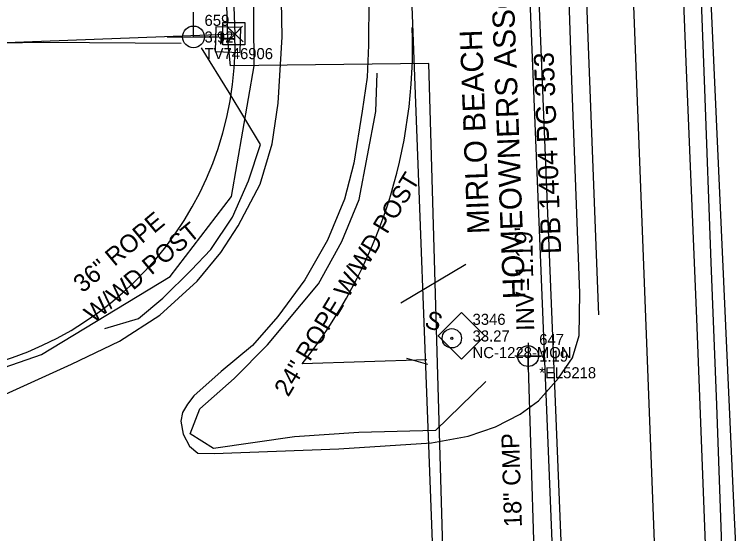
# Model space of a CAD drawing. Extents: x 3040896 to 3051146, y 687568 to 732976.
# Drawn here: x 3050269.7 to 3050432.3, y 693111.1 to 693228.1 of the extents above; entities that cross this region are included whole.
import ezdxf

# ---------------------------------------------------------------- set-up
doc = ezdxf.new("R2010")
doc.units = 0
for name, color, linetype in [('CTL Supplemental Horizontal and Vertical CELL', 7, 'Continuous'), ('CTL Supplemental Horizontal and Vertical Cogo Comment', 7, 'Continuous'), ('CTL Supplemental Horizontal and Vertical Cogo Elevation', 7, 'Continuous'), ('CTL Supplemental Horizontal and Vertical Cogo Number', 7, 'Continuous'), ('Exist Building Text', 7, 'Continuous'), ('Exist Horizontal Alignment', 7, 'Continuous'), ('Exist Other Culture Area Outline Text', 7, 'Continuous'), ('Exist Other Culture Fence Line', 7, 'Continuous'), ('Exist Other Culture Fence Line Text', 7, 'Continuous'), ('Exist Other Culture Located Object CELL', 7, 'Continuous'), ('Exist Other Culture Sign CELL', 7, 'Continuous'), ('Exist Property Corner CELL', 7, 'Continuous'), ('Exist Property Deed Book Text', 7, 'Continuous'), ('Exist Property Line', 7, 'Continuous'), ('Exist Property Owner Text', 7, 'Continuous'), ('Exist Right of Way Line', 7, 'Continuous'), ('Exist Roads EOP', 7, 'Continuous'), ('Exist Roads EOT', 7, 'Continuous'), ('Exist Structure Minor Pipes CMP 18 Inch', 7, 'Continuous'), ('Exist Structure Minor Pipes CMP 18 Inch Cogo Comment', 7, 'Continuous'), ('Exist Structure Minor Pipes CMP 18 Inch Cogo Elevation', 7, 'Continuous'), ('Exist Structure Minor Pipes CMP 18 Inch Cogo Number', 7, 'Continuous'), ('Exist Structure Minor Pipes CMP 18 Inch Cogo Point CELL', 7, 'Continuous'), ('Exist Structure Minor Pipes CMP 18 Inch Invert', 7, 'Continuous'), ('Exist Structure Minor Pipes CMP 18 Inch Text', 7, 'Continuous'), ('Exist Utilities Power Joint Use Telephone CELL', 7, 'Continuous'), ('Exist Utilities Power Joint Use Telephone Cogo Comment', 7, 'Continuous'), ('Exist Utilities Power Joint Use Telephone Cogo Elevation', 7, 'Continuous'), ('Exist Utilities Power Joint Use Telephone Cogo Number', 7, 'Continuous'), ('Exist Utilities Power UG Cable SUE', 7, 'Continuous'), ('Exist Utilities Telephone Pedestal CELL', 7, 'Continuous'), ('Exist Utilities Telephone UG Cable', 7, 'Continuous'), ('Exist Utilities Telephone UG Conduit SUE', 7, 'Continuous'), ('Exist Utilities Water UG Line SUE', 7, 'Continuous'), ('Scratch_Level_1', 7, 'Continuous')]:
    doc.layers.add(name, color=color, linetype=linetype)

# ---------------------------------------------------------------- blocks, each defined once
blk = doc.blocks.new('EXIST UTILITIES POWER JOINT USE TELEPHONE')
at = {"layer": 'Exist Utilities Power Joint Use Telephone CELL'}
blk.add_line((0, 0), (0, 0), dxfattribs=at)
blk.add_lwpolyline([(-0.1188, 0), (0.108, -0.0008), (0, -0.0004), (0, 0.1125)], dxfattribs=at)
blk.add_circle((0, 0.0001), 0.049, dxfattribs=at)

msp = doc.modelspace()

# ---------------------------------------------------------------- linework, layer by layer
at = {"layer": 'CTL Supplemental Horizontal and Vertical CELL'}
msp.add_line((3050370.48, 693155.63), (3050370.48, 693155.63), dxfattribs=at)
msp.add_lwpolyline([(3050365.26, 693155.65), (3050370.5, 693160.89), (3050375.75, 693155.64), (3050370.51, 693150.4)], close=True, dxfattribs=at)
at = {"layer": 'Exist Horizontal Alignment'}
msp.add_line((3050435.69, 692539.99), (3050358.72, 694557.48), dxfattribs=at)
at = {"layer": 'Exist Other Culture Fence Line'}
for points in [[(3050290.11, 693157.3), (3050297.64, 693159.57), (3050303.19, 693164.17), (3050309.56, 693170.44), (3050313.95, 693175.15), (3050318.88, 693182.44), (3050322.45, 693190.56), (3050325.18, 693198.76), (3050318.12, 693210.54), (3050311.86, 693220.59)], [(3050375.98, 693145.34), (3050364.64, 693134.31), (3050347.33, 693133.84), (3050332.87, 693132.86), (3050314.56, 693130.29), (3050309.36, 693133.57), (3050311.53, 693139.22), (3050319.25, 693146.01), (3050326.75, 693153.64), (3050338.28, 693167.38), (3050343.51, 693176.89), (3050347.45, 693186.37), (3050351.2, 693206.22), (3050351.5, 693214.86)]]:
    msp.add_lwpolyline(points, dxfattribs=at)
at = {"layer": 'Exist Other Culture Located Object CELL'}
for radius in [2.18, 0.24]:
    msp.add_circle((3050368.3, 693155.1), radius, dxfattribs=at)
at = {"layer": 'Exist Other Culture Sign CELL'}
msp.add_line((3050362.9, 693149.18), (3050358.16, 693150.58), dxfattribs=at)
at = {"layer": 'Exist Property Corner CELL'}
msp.add_line((3050319.42, 693223.66), (3050319.42, 693223.66), dxfattribs=at)
msp.add_lwpolyline([(3050317.72, 693221.83), (3050321.12, 693225.49), (3050319.42, 693223.66), (3050317.58, 693225.36), (3050321.25, 693221.96)], dxfattribs=at)
at = {"layer": 'Exist Property Deed Book Text'}
msp.add_lwpolyline([(3050356.82, 693163.11), (3050371.47, 693171.78)], dxfattribs=at)
at = {"layer": 'Exist Property Line'}
msp.add_line((3050319.42, 693223.66), (3049997.19, 693211.39), dxfattribs=at)
at = {"layer": 'Exist Right of Way Line'}
for p, q in [((3050385.73, 692538.09), (3050308.75, 694555.57)), ((3050304.22, 693622.91), (3050319.42, 693223.66)), ((3050362.65, 693150.22), (3050334.57, 693149.34))]:
    msp.add_line(p, q, dxfattribs=at)
for centre, radius, start, end in [((3050244.46, 693220.81), 115.01, 321.5799, 2.18), ((3050244.44, 693221.56), 75.01, 272.18, 1.606)]:
    msp.add_arc(centre, radius, start, end, dxfattribs=at)
at = {"layer": 'Exist Roads EOP'}
for points in [[(3050420.17, 693342.6), (3050422.25, 693293.08), (3050423.79, 693251.06), (3050425.27, 693211.23), (3050426.66, 693172.17), (3050427.93, 693140.12), (3050429.73, 693089.28), (3050430.26, 693081.1), (3050432.83, 693072.5)], [(3050349.58, 693231.79), (3050349.52, 693221.14), (3050349.19, 693213.95), (3050348.13, 693206.28), (3050346.24, 693194.6), (3050344.14, 693186.48), (3050340.28, 693177.22), (3050335.17, 693168.28), (3050329.07, 693159.99), (3050323.35, 693153.51), (3050316.33, 693147.63), (3050310.18, 693142.14), (3050308.72, 693140.24), (3050307.63, 693138.35), (3050307.2, 693136.44), (3050307.73, 693133.52), (3050309.21, 693130.8), (3050311.08, 693129.24), (3050314.7, 693129.16), (3050342.85, 693130.2), (3050363.75, 693131.55), (3050372.01, 693133.02), (3050378.18, 693135.16), (3050383.74, 693137.98), (3050387.87, 693141.02), (3050392.37, 693146.1), (3050395.49, 693150.67), (3050397, 693155.75), (3050397.18, 693165.25), (3050395.37, 693213.18), (3050393.37, 693272.01)], [(3050092.16, 693122.83), (3050118.02, 693123.88), (3050142.21, 693124.73), (3050165.18, 693125.76), (3050191.77, 693126.23), (3050217, 693126.81), (3050227.02, 693127.47), (3050232.14, 693128.22), (3050238.3, 693130.1), (3050247.85, 693134.19), (3050265.17, 693141.41), (3050282.6, 693149.24), (3050293.41, 693154.49), (3050302.51, 693160.33), (3050310.9, 693167.99), (3050316.23, 693174.44), (3050320.18, 693180.46), (3050325.13, 693189.88), (3050327.82, 693198.91), (3050329.16, 693208.09), (3050330.06, 693223.08), (3050329.87, 693235.2), (3050328.57, 693254.42), (3050327.77, 693259.39)]]:
    msp.add_lwpolyline(points, dxfattribs=at)
at = {"layer": 'Exist Roads EOT'}
for points in [[(3050426.28, 693087.29), (3050423.5, 693159.51), (3050421.14, 693217.44), (3050418.37, 693288.71), (3050415.9, 693358.26), (3050413.8, 693408.54)], [(3050394.05, 693349.34), (3050396.61, 693286.7), (3050398.93, 693222.84), (3050401.4, 693160.39)]]:
    msp.add_lwpolyline(points, dxfattribs=at)
at = {"layer": 'Exist Structure Minor Pipes CMP 18 Inch'}
msp.add_line((3050387.38, 693091.51), (3050385.5, 693151.09), dxfattribs=at)
at = {"layer": 'Exist Structure Minor Pipes CMP 18 Inch Cogo Point CELL'}
msp.add_lwpolyline([(3050385.5, 693154.09), (3050385.5, 693148.09), (3050385.5, 693151.09), (3050388.5, 693151.09), (3050382.5, 693151.09)], dxfattribs=at)
msp.add_circle((3050385.5, 693151.09), 2.34, dxfattribs=at)
at = {"layer": 'Exist Utilities Power UG Cable SUE'}
msp.add_lwpolyline([(3050215.97, 693223.6), (3050252.49, 693221.47), (3050276.23, 693221.83), (3050307.31, 693221.62)], dxfattribs=at)
at = {"layer": 'Exist Utilities Telephone Pedestal CELL'}
msp.add_line((3050317.81, 693222.36), (3050317.81, 693222.36), dxfattribs=at)
msp.add_lwpolyline([(3050320.56, 693219.55), (3050320.72, 693225.15), (3050315.13, 693225.31), (3050314.97, 693219.72), (3050320.56, 693219.55)], dxfattribs=at)
at = {"layer": 'Exist Utilities Telephone UG Cable'}
for points in [[(3050399.55, 692946.79), (3050372.96, 692971.44), (3050366.73, 693092.28), (3050363.13, 693217.01), (3050318.43, 693216.53), (3050317.81, 693222.36), (3050313.14, 693385.53), (3050310.77, 693390.22), (3050314.25, 693394.99), (3050304.58, 693596.48), (3050325.98, 693618.6), (3050363.08, 693632.15), (3050360.64, 693763)], [(3050399.55, 692946.79), (3050397.49, 692948.61), (3050364.32, 693763.37)], [(3050399.55, 692946.79), (3050366.32, 693763.45)]]:
    msp.add_lwpolyline(points, dxfattribs=at)
at = {"layer": 'Exist Utilities Telephone UG Conduit SUE'}
msp.add_lwpolyline([(3050435.97, 692985.55), (3050435.25, 693047.67), (3050431.98, 693116.32), (3050429.6, 693167.87), (3050426.84, 693229.42), (3050425.35, 693277.43), (3050423.64, 693317.03), (3050421.5, 693375.83), (3050418.93, 693435.04), (3050416.89, 693483.89), (3050414.03, 693528.7)], dxfattribs=at)
at = {"layer": 'Exist Utilities Water UG Line SUE'}
msp.add_lwpolyline([(3050232.79, 693136.48), (3050275.85, 693151.48), (3050304.78, 693169.06), (3050318.65, 693187.06), (3050323.78, 693216.55), (3050323.44, 693257.06), (3050321.06, 693294.67), (3050317.99, 693294.32)], dxfattribs=at)
at = {"layer": 'Scratch_Level_1'}
msp.add_line((3050319.17, 693223.76), (3050319.17, 693223.76), dxfattribs=at)
msp.add_lwpolyline([(3050316.68, 693221.26), (3050316.68, 693226.26), (3050321.67, 693226.26), (3050321.67, 693221.26), (3050316.68, 693221.26)], dxfattribs=at)

# ---------------------------------------------------------------- block references
at = {"layer": 'Exist Utilities Power Joint Use Telephone CELL', "xscale": 50, "yscale": 50}
msp.add_blockref('EXIST UTILITIES POWER JOINT USE TELEPHONE', (3050310.07, 693223.02), dxfattribs=at)

# ---------------------------------------------------------------- texts
at = {"layer": 'CTL Supplemental Horizontal and Vertical Cogo Comment'}
msp.add_text('NC-1228-MON', height=2.5, dxfattribs=at).set_placement((3050372.98, 693150.63))
at = {"layer": 'CTL Supplemental Horizontal and Vertical Cogo Elevation'}
msp.add_text('33.27', height=2.5, dxfattribs=at).set_placement((3050372.98, 693154.38))
at = {"layer": 'CTL Supplemental Horizontal and Vertical Cogo Number'}
msp.add_text('3346', height=2.5, dxfattribs=at).set_placement((3050372.98, 693158.13))
at = {"layer": 'Exist Building Text'}
msp.add_text('S', height=4, rotation=339.5674, dxfattribs=at).set_placement((3050361.89, 693157.77))
at = {"layer": 'Exist Other Culture Area Outline Text'}
for s, rotation, p in [('24" ROPE W/WD POST', 58.7502, (3050331.43, 693141.72)), ('36" ROPE ', 39.7898, (3050285.08, 693165.19))]:
    msp.add_text(s, height=4, rotation=rotation, dxfattribs=at).set_placement(p)
at = {"layer": 'Exist Other Culture Fence Line Text'}
msp.add_text('W/WD POST', height=4, rotation=39.6066, dxfattribs=at).set_placement((3050287.53, 693158.41))
at = {"layer": 'Exist Property Deed Book Text'}
msp.add_text('DB 1404 PG 353', height=4.5004, rotation=92.18, dxfattribs=at).set_placement((3050392.97, 693174.19))
at = {"layer": 'Exist Property Owner Text'}
for s, p in [('HOMEOWNERS ASSOC.', (3050384.88, 693164.03)), ('MIRLO BEACH', (3050376.81, 693178.7))]:
    msp.add_text(s, height=5.0005, rotation=92.18, dxfattribs=at).set_placement(p)
at = {"layer": 'Exist Structure Minor Pipes CMP 18 Inch Cogo Comment'}
msp.add_text('*EL5218', height=2.5, dxfattribs=at).set_placement((3050388, 693146.09))
at = {"layer": 'Exist Structure Minor Pipes CMP 18 Inch Cogo Elevation'}
msp.add_text('1.19', height=2.5, dxfattribs=at).set_placement((3050388, 693149.84))
at = {"layer": 'Exist Structure Minor Pipes CMP 18 Inch Cogo Number'}
msp.add_text('647', height=2.5, dxfattribs=at).set_placement((3050388, 693153.59))
at = {"layer": 'Exist Structure Minor Pipes CMP 18 Inch Invert'}
msp.add_text("INV=1.19'", height=4, rotation=91.0818, dxfattribs=at).set_placement((3050386.88, 693156.81))
at = {"layer": 'Exist Structure Minor Pipes CMP 18 Inch Text'}
msp.add_text('18" CMP', height=4, rotation=91.8111, dxfattribs=at).set_placement((3050384.11, 693112.58))
at = {"layer": 'Exist Utilities Power Joint Use Telephone Cogo Comment'}
msp.add_text('TV746906', height=2.5, dxfattribs=at).set_placement((3050312.57, 693218.02))
at = {"layer": 'Exist Utilities Power Joint Use Telephone Cogo Elevation'}
msp.add_text('3.92', height=2.5, dxfattribs=at).set_placement((3050312.57, 693221.77))
at = {"layer": 'Exist Utilities Power Joint Use Telephone Cogo Number'}
msp.add_text('659', height=2.5, dxfattribs=at).set_placement((3050312.57, 693225.52))
at = {"layer": 'Exist Utilities Telephone Pedestal CELL'}
msp.add_text('T', height=3.42, rotation=88.2953, dxfattribs=at).set_placement((3050319.49, 693221.18))

doc.saveas('drawing.dxf')
